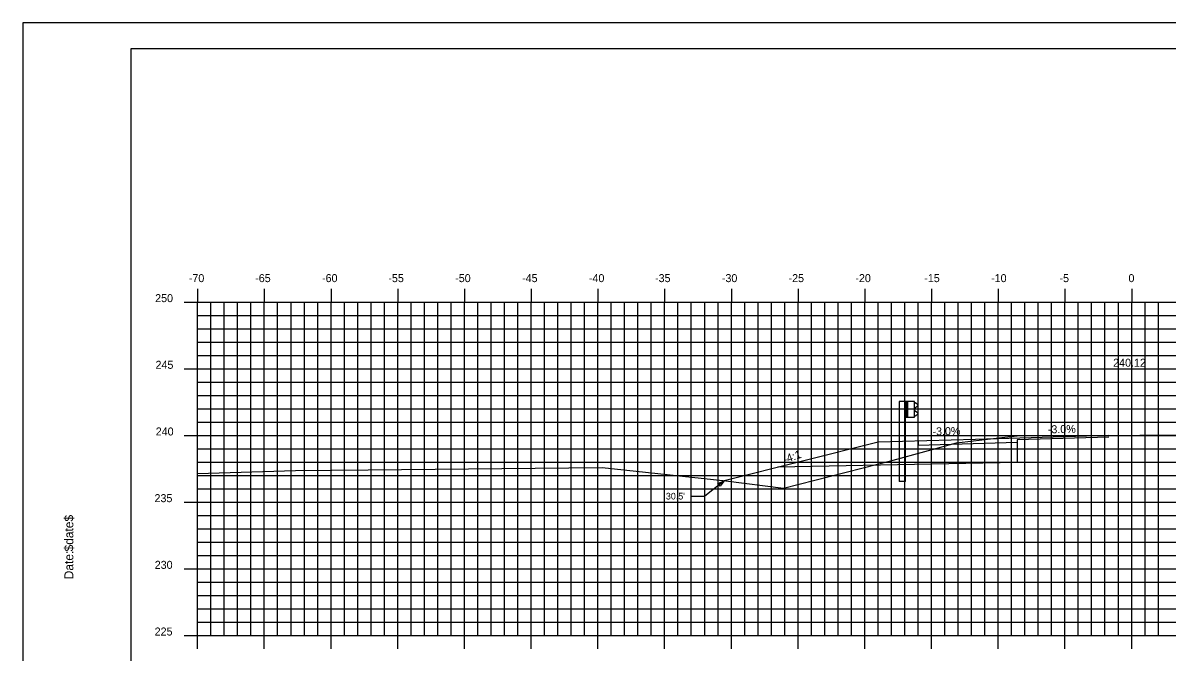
# Model space of a CAD drawing. Extents: x 1160718 to 1173142, y 616002 to 617630.
# Drawn here: x 1167218.2 to 1167304, y 616676.7 to 616723.9 of the extents above; entities that cross this region are included whole.
import ezdxf

# ---------------------------------------------------------------- set-up
doc = ezdxf.new("R2010")
doc.units = 0
for name, color, linetype in [('ANNOTATION', 7, 'Continuous'), ('BORDER', 7, 'Continuous'), ('D_Guardrail_Beam_Lt', 7, 'Continuous'), ('D_Roadway_Centerline', 7, 'Continuous'), ('D_Roadway_Centerline_Text', 7, 'Continuous'), ('D_Roadway_SlopeLines', 7, 'Continuous'), ('H_V ANNOTATION', 7, 'Continuous'), ('MAJOR', 7, 'Continuous'), ('MINOR', 7, 'Continuous'), ('PLOT BOUNDARY', 7, 'Continuous'), ('S_Roadway_Centerline', 7, 'Continuous'), ('SHADING', 7, 'Continuous')]:
    doc.layers.add(name, color=color, linetype=linetype)

msp = doc.modelspace()

# ---------------------------------------------------------------- linework, layer by layer
at = {"layer": 'ANNOTATION'}
for p, q in [((1167285.315, 616692.511), (1167285.315, 616692.177)), ((1167292.732, 616692.608), (1167292.732, 616692.4)), ((1167270.778, 616689.536), (1167269.315, 616688.378)), ((1167268.315, 616688.378), (1167269.315, 616688.378))]:
    msp.add_line(p, q, dxfattribs=at)
for points in [[(1167299.608, 616692.939), (1167289.608, 616692.639), (1167282.315, 616692.421)], [(1167299.61, 616692.814), (1167292.732, 616692.608)], [(1167292.732, 616692.4), (1167285.315, 616692.177)], [(1167292.732, 616692.4), (1167292.732, 616690.9)]]:
    msp.add_lwpolyline(points, dxfattribs=at)
msp.add_lwpolyline([(1167270.308, 616689.324), (1167270.778, 616689.536), (1167270.464, 616689.128)], close=True, dxfattribs=at)
at = {"layer": 'BORDER'}
for p, q in [((1167386.316, 616721.928), (1167226.316, 616721.928)), ((1167226.316, 616721.928), (1167226.316, 616616.928))]:
    msp.add_line(p, q, dxfattribs=at)
at = {"layer": 'D_Guardrail_Beam_Lt'}
for p, q in [((1167283.886, 616695.469), (1167283.886, 616689.469)), ((1167284.356, 616695.469), (1167283.886, 616695.469)), ((1167285.044, 616695.469), (1167284.356, 616695.469)), ((1167284.356, 616695.469), (1167284.356, 616694.302)), ((1167284.419, 616695.469), (1167284.419, 616694.302)), ((1167284.523, 616695.469), (1167284.523, 616694.302)), ((1167285.044, 616694.302), (1167285.044, 616695.469)), ((1167285.044, 616695.385), (1167285.118, 616695.371)), ((1167285.277, 616695.121), (1167285.082, 616694.985)), ((1167285.134, 616695.364), (1167285.277, 616695.264)), ((1167284.356, 616694.302), (1167285.044, 616694.302)), ((1167284.377, 616689.469), (1167284.377, 616694.302)), ((1167285.118, 616694.4), (1167285.044, 616694.385)), ((1167285.048, 616694.92), (1167285.048, 616694.85)), ((1167285.082, 616694.786), (1167285.277, 616694.65)), ((1167285.277, 616694.507), (1167285.134, 616694.407)), ((1167284.377, 616689.469), (1167283.886, 616689.469))]:
    msp.add_line(p, q, dxfattribs=at)
for centre, major_axis, start_param, end_param in [((1167285.11, 616695.33), (0.0417, 0), 0.959931, 1.376053), ((1167285.227, 616695.193), (0.0877, 0), 5.323254, 7.243116), ((1167285.127, 616694.92), (-0.0789, 0), 5.323254, 6.283185), ((1167285.127, 616694.85), (-0.0789, 0), 6.283185, 7.243116), ((1167285.11, 616694.441), (0.0417, 0), 4.907132, 5.323254), ((1167285.227, 616694.578), (0.0877, 0), 5.323254, 7.243116)]:
    msp.add_ellipse(centre, major_axis=major_axis, ratio=0.995501, start_param=start_param, end_param=end_param, dxfattribs=at)
at = {"layer": 'D_Roadway_SlopeLines'}
msp.add_lwpolyline([(1167282.315, 616692.421), (1167270.778, 616689.536)], dxfattribs=at)
at = {"layer": 'MAJOR'}
for p, q in [((1167231.315, 616703.93), (1167231.315, 616702.928)), ((1167236.315, 616703.93), (1167236.315, 616702.928)), ((1167241.315, 616703.93), (1167241.315, 616702.928)), ((1167246.315, 616703.93), (1167246.315, 616702.928)), ((1167251.315, 616703.93), (1167251.315, 616702.928)), ((1167256.315, 616703.93), (1167256.315, 616702.928)), ((1167261.315, 616703.93), (1167261.315, 616702.928)), ((1167266.315, 616703.93), (1167266.315, 616702.928)), ((1167271.315, 616703.93), (1167271.315, 616702.928)), ((1167276.315, 616703.93), (1167276.315, 616702.928)), ((1167281.315, 616703.93), (1167281.315, 616702.928)), ((1167286.315, 616703.93), (1167286.315, 616702.928)), ((1167291.315, 616703.93), (1167291.315, 616702.928)), ((1167296.315, 616703.93), (1167296.315, 616702.928)), ((1167301.315, 616703.93), (1167301.315, 616702.928)), ((1167230.313, 616702.928), (1167231.315, 616702.928)), ((1167231.315, 616702.928), (1167371.315, 616702.928)), ((1167231.315, 616677.928), (1167231.315, 616702.928)), ((1167231.315, 616677.928), (1167231.315, 616702.928)), ((1167231.315, 616702.928), (1167371.315, 616702.928)), ((1167236.315, 616677.928), (1167236.315, 616702.928)), ((1167241.315, 616677.928), (1167241.315, 616702.928)), ((1167246.315, 616677.928), (1167246.315, 616702.928)), ((1167251.315, 616677.928), (1167251.315, 616702.928)), ((1167256.315, 616677.928), (1167256.315, 616702.928)), ((1167261.315, 616677.928), (1167261.315, 616702.928)), ((1167266.315, 616677.928), (1167266.315, 616702.928)), ((1167271.315, 616677.928), (1167271.315, 616702.928)), ((1167276.315, 616677.928), (1167276.315, 616702.928)), ((1167281.315, 616677.928), (1167281.315, 616702.928)), ((1167286.315, 616677.928), (1167286.315, 616702.928)), ((1167291.315, 616677.928), (1167291.315, 616702.928)), ((1167296.315, 616677.928), (1167296.315, 616702.928)), ((1167301.315, 616677.928), (1167301.315, 616702.928)), ((1167230.313, 616697.928), (1167231.315, 616697.928)), ((1167231.315, 616697.928), (1167371.315, 616697.928)), ((1167230.313, 616692.928), (1167231.315, 616692.928)), ((1167231.315, 616692.928), (1167371.315, 616692.928)), ((1167230.313, 616687.928), (1167231.315, 616687.928)), ((1167231.315, 616687.928), (1167371.315, 616687.928)), ((1167230.313, 616682.928), (1167231.315, 616682.928)), ((1167231.315, 616682.928), (1167371.315, 616682.928)), ((1167230.313, 616677.928), (1167231.315, 616677.928)), ((1167231.315, 616677.928), (1167371.315, 616677.928)), ((1167231.315, 616677.928), (1167371.315, 616677.928)), ((1167231.315, 616676.926), (1167231.315, 616677.928)), ((1167236.315, 616676.926), (1167236.315, 616677.928)), ((1167241.315, 616676.926), (1167241.315, 616677.928)), ((1167246.315, 616676.926), (1167246.315, 616677.928)), ((1167251.315, 616676.926), (1167251.315, 616677.928)), ((1167256.315, 616676.926), (1167256.315, 616677.928)), ((1167261.315, 616676.926), (1167261.315, 616677.928)), ((1167266.315, 616676.926), (1167266.315, 616677.928)), ((1167271.315, 616676.926), (1167271.315, 616677.928)), ((1167276.315, 616676.926), (1167276.315, 616677.928)), ((1167281.315, 616676.926), (1167281.315, 616677.928)), ((1167286.315, 616676.926), (1167286.315, 616677.928)), ((1167291.315, 616676.926), (1167291.315, 616677.928)), ((1167296.315, 616676.926), (1167296.315, 616677.928)), ((1167301.315, 616676.926), (1167301.315, 616677.928))]:
    msp.add_line(p, q, dxfattribs=at)
at = {"layer": 'MINOR'}
for p, q in [((1167232.315, 616677.928), (1167232.315, 616702.928)), ((1167233.315, 616677.928), (1167233.315, 616702.928)), ((1167234.315, 616677.928), (1167234.315, 616702.928)), ((1167235.315, 616677.928), (1167235.315, 616702.928)), ((1167237.315, 616677.928), (1167237.315, 616702.928)), ((1167238.315, 616677.928), (1167238.315, 616702.928)), ((1167239.315, 616677.928), (1167239.315, 616702.928)), ((1167240.315, 616677.928), (1167240.315, 616702.928)), ((1167242.315, 616677.928), (1167242.315, 616702.928)), ((1167243.315, 616677.928), (1167243.315, 616702.928)), ((1167244.315, 616677.928), (1167244.315, 616702.928)), ((1167245.315, 616677.928), (1167245.315, 616702.928)), ((1167247.315, 616677.928), (1167247.315, 616702.928)), ((1167248.315, 616677.928), (1167248.315, 616702.928)), ((1167249.315, 616677.928), (1167249.315, 616702.928)), ((1167250.315, 616677.928), (1167250.315, 616702.928)), ((1167252.315, 616677.928), (1167252.315, 616702.928)), ((1167253.315, 616677.928), (1167253.315, 616702.928)), ((1167254.315, 616677.928), (1167254.315, 616702.928)), ((1167255.315, 616677.928), (1167255.315, 616702.928)), ((1167257.315, 616677.928), (1167257.315, 616702.928)), ((1167258.315, 616677.928), (1167258.315, 616702.928)), ((1167259.315, 616677.928), (1167259.315, 616702.928)), ((1167260.315, 616677.928), (1167260.315, 616702.928)), ((1167262.315, 616677.928), (1167262.315, 616702.928)), ((1167263.315, 616677.928), (1167263.315, 616702.928)), ((1167264.315, 616677.928), (1167264.315, 616702.928)), ((1167265.315, 616677.928), (1167265.315, 616702.928)), ((1167267.315, 616677.928), (1167267.315, 616702.928)), ((1167268.315, 616677.928), (1167268.315, 616702.928)), ((1167269.315, 616677.928), (1167269.315, 616702.928)), ((1167270.315, 616677.928), (1167270.315, 616702.928)), ((1167272.315, 616677.928), (1167272.315, 616702.928)), ((1167273.315, 616677.928), (1167273.315, 616702.928)), ((1167274.315, 616677.928), (1167274.315, 616702.928)), ((1167275.315, 616677.928), (1167275.315, 616702.928)), ((1167277.315, 616677.928), (1167277.315, 616702.928)), ((1167278.315, 616677.928), (1167278.315, 616702.928)), ((1167279.315, 616677.928), (1167279.315, 616702.928)), ((1167280.315, 616677.928), (1167280.315, 616702.928)), ((1167282.315, 616677.928), (1167282.315, 616702.928)), ((1167283.315, 616677.928), (1167283.315, 616702.928)), ((1167284.315, 616677.928), (1167284.315, 616702.928)), ((1167285.315, 616677.928), (1167285.315, 616702.928)), ((1167287.315, 616677.928), (1167287.315, 616702.928)), ((1167288.315, 616677.928), (1167288.315, 616702.928)), ((1167289.315, 616677.928), (1167289.315, 616702.928)), ((1167290.315, 616677.928), (1167290.315, 616702.928)), ((1167292.315, 616677.928), (1167292.315, 616702.928)), ((1167293.315, 616677.928), (1167293.315, 616702.928)), ((1167294.315, 616677.928), (1167294.315, 616702.928)), ((1167295.315, 616677.928), (1167295.315, 616702.928)), ((1167297.315, 616677.928), (1167297.315, 616702.928)), ((1167298.315, 616677.928), (1167298.315, 616702.928)), ((1167299.315, 616677.928), (1167299.315, 616702.928)), ((1167300.315, 616677.928), (1167300.315, 616702.928)), ((1167302.315, 616677.928), (1167302.315, 616702.928)), ((1167303.315, 616677.928), (1167303.315, 616702.928)), ((1167231.315, 616701.928), (1167371.315, 616701.928)), ((1167231.315, 616701.928), (1167232.317, 616701.928)), ((1167231.315, 616700.928), (1167371.315, 616700.928)), ((1167231.315, 616700.928), (1167232.317, 616700.928)), ((1167231.315, 616699.928), (1167371.315, 616699.928)), ((1167231.315, 616699.928), (1167232.317, 616699.928)), ((1167231.315, 616698.928), (1167371.315, 616698.928)), ((1167231.315, 616698.928), (1167232.317, 616698.928)), ((1167231.315, 616696.928), (1167371.315, 616696.928)), ((1167231.315, 616696.928), (1167232.317, 616696.928)), ((1167231.315, 616695.928), (1167371.315, 616695.928)), ((1167231.315, 616695.928), (1167232.317, 616695.928)), ((1167231.315, 616694.928), (1167371.315, 616694.928)), ((1167231.315, 616694.928), (1167232.317, 616694.928)), ((1167231.315, 616693.928), (1167371.315, 616693.928)), ((1167231.315, 616693.928), (1167232.317, 616693.928)), ((1167231.315, 616691.928), (1167371.315, 616691.928)), ((1167231.315, 616691.928), (1167232.317, 616691.928)), ((1167231.315, 616690.928), (1167371.315, 616690.928)), ((1167231.315, 616690.928), (1167232.317, 616690.928)), ((1167231.315, 616689.928), (1167371.315, 616689.928)), ((1167231.315, 616689.928), (1167232.317, 616689.928)), ((1167231.315, 616688.928), (1167371.315, 616688.928)), ((1167231.315, 616688.928), (1167232.317, 616688.928)), ((1167231.315, 616686.928), (1167371.315, 616686.928)), ((1167231.315, 616686.928), (1167232.317, 616686.928)), ((1167231.315, 616685.928), (1167371.315, 616685.928)), ((1167231.315, 616685.928), (1167232.317, 616685.928)), ((1167231.315, 616684.928), (1167371.315, 616684.928)), ((1167231.315, 616684.928), (1167232.317, 616684.928)), ((1167231.315, 616683.928), (1167371.315, 616683.928)), ((1167231.315, 616683.928), (1167232.317, 616683.928)), ((1167231.315, 616681.928), (1167371.315, 616681.928)), ((1167231.315, 616681.928), (1167232.317, 616681.928)), ((1167231.315, 616680.928), (1167371.315, 616680.928)), ((1167231.315, 616680.928), (1167232.317, 616680.928)), ((1167231.315, 616679.928), (1167371.315, 616679.928)), ((1167231.315, 616679.928), (1167232.317, 616679.928)), ((1167231.315, 616678.928), (1167371.315, 616678.928)), ((1167231.315, 616678.928), (1167232.317, 616678.928))]:
    msp.add_line(p, q, dxfattribs=at)
at = {"layer": 'PLOT BOUNDARY'}
msp.add_lwpolyline([(1167218.222, 616613.869), (1167388.222, 616613.869), (1167388.222, 616723.869), (1167218.222, 616723.869)], close=True, dxfattribs=at)
at = {"layer": 'S_Roadway_Centerline'}
msp.add_lwpolyline([(1167231.315, 616690.085), (1167238.642, 616690.301), (1167244.104, 616690.361), (1167261.634, 616690.539), (1167270.901, 616689.523), (1167275.227, 616688.987), (1167283.432, 616691.065), (1167288.193, 616692.369), (1167291.594, 616692.769), (1167292.732, 616692.913), (1167301.921, 616692.948), (1167306.335, 616692.964)], dxfattribs=at)
at = {"layer": 'SHADING'}
msp.add_line((1167292.732, 616690.9), (1167274.797, 616690.541), dxfattribs=at)

# ---------------------------------------------------------------- texts
at = {"layer": 'ANNOTATION'}
for s, rotation, p in [('-3.0%', 1.14576, (1167286.393, 616692.932)), ('-3.0%', 1.14576, (1167295.036, 616693.086)), ('-4:1', 19.39786, (1167275.312, 616690.814))]:
    msp.add_text(s, height=0.6, rotation=rotation, dxfattribs=at).set_placement(p)
msp.add_text("30.5'", height=0.5, dxfattribs=at).set_placement((1167266.408, 616688.128))
at = {"layer": 'BORDER'}
for s, p in [('$date$', (1167222.001, 616684.234)), ('Date:', (1167222.001, 616682.145))]:
    msp.add_text(s, height=0.6696, rotation=90, dxfattribs=at).set_placement(p)
at = {"layer": 'D_Roadway_Centerline'}
for s, p in [('C', (1167301.31, 616693.052)), ('L', (1167301.315, 616693.045))]:
    msp.add_text(s, height=0.0146, dxfattribs=at).set_placement(p)
at = {"layer": 'D_Roadway_Centerline_Text'}
msp.add_text('240.12', height=0.6, dxfattribs=at).set_placement((1167299.927, 616698.084))
at = {"layer": 'H_V ANNOTATION'}
for s, p in [('-70', (1167230.657, 616704.428)), ('-65', (1167235.633, 616704.428)), ('-60', (1167240.641, 616704.428)), ('-55', (1167245.612, 616704.428)), ('-50', (1167250.62, 616704.428)), ('-45', (1167255.633, 616704.428)), ('-40', (1167260.641, 616704.428)), ('-35', (1167265.596, 616704.428)), ('-30', (1167270.604, 616704.428)), ('-25', (1167275.601, 616704.428)), ('-20', (1167280.609, 616704.428)), ('-15', (1167285.772, 616704.428)), ('-10', (1167290.78, 616704.428)), ('-5', (1167295.906, 616704.428)), ('0', (1167301.074, 616704.428)), ('250', (1167228.135, 616702.928)), ('245', (1167228.162, 616697.928)), ('240', (1167228.178, 616692.928)), ('235', (1167228.087, 616687.928)), ('230', (1167228.103, 616682.928)), ('225', (1167228.097, 616677.928))]:
    msp.add_text(s, height=0.6, dxfattribs=at).set_placement(p)

doc.saveas('drawing.dxf')
